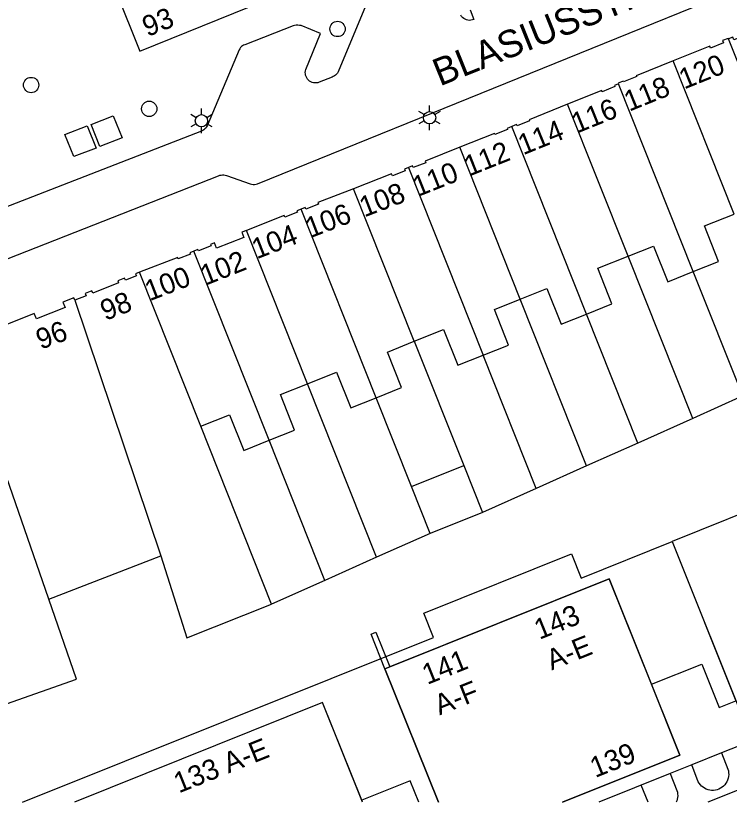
# Model space of a CAD drawing. Extents: x 122462 to 123306, y 485548 to 486417.
# Drawn here: x 122615.4 to 122667.6, y 485548.3 to 485605.8 of the extents above; entities that cross this region are included whole.
import ezdxf

# ---------------------------------------------------------------- set-up
doc = ezdxf.new("R2010")
doc.units = 0
for name, color, linetype in [('Level 1', 7, 'Continuous'), ('Level 10', 7, 'Continuous'), ('Level 11', 7, 'Continuous'), ('Level 17', 7, 'Continuous'), ('Level 19', 7, 'Continuous'), ('Level 2', 7, 'Continuous'), ('Level 21', 7, 'Continuous'), ('Level 23', 7, 'Continuous'), ('Level 4', 7, 'Continuous'), ('Level 42', 7, 'Continuous'), ('Level 50', 7, 'Continuous'), ('Level 53', 7, 'Continuous'), ('Level 58', 7, 'Continuous'), ('Level 59', 7, 'Continuous')]:
    doc.layers.add(name, color=color, linetype=linetype)

msp = doc.modelspace()

# ---------------------------------------------------------------- linework, layer by layer
at = {"layer": 'Level 1'}
for p, q in [((122634.109, 485562.81), (122628.935, 485575.809)), ((122617.817, 485563.163), (122626.016, 485566.346)), ((122642.75, 485558.224), (122642.397, 485558.082)), ((122642.397, 485558.082), (122646.315, 485548.322))]:
    msp.add_line(p, q, dxfattribs=at)
for points in [[(122622.737, 485607.562), (122624.485, 485603.227), (122640.519, 485609.749), (122648.382, 485612.889)], [(122671.267, 485605.663), (122668.741, 485604.621), (122668.816, 485604.429), (122667.894, 485604.065), (122667.822, 485604.258), (122667.508, 485604.13)], [(122667.508, 485604.13), (122667.489, 485604.17), (122667.083, 485604.01), (122667.156, 485603.839), (122666.206, 485603.455), (122666.143, 485603.61), (122663.459, 485602.525)], [(122663.459, 485602.525), (122660.773, 485601.44), (122660.798, 485601.377), (122659.845, 485600.991), (122659.82, 485601.052), (122659.449, 485600.9), (122659.471, 485600.855)], [(122659.471, 485600.855), (122659.17, 485600.732), (122659.208, 485600.64), (122658.278, 485600.27), (122658.24, 485600.362), (122655.749, 485599.35)], [(122655.749, 485599.35), (122652.94, 485598.222), (122652.975, 485598.134), (122652.055, 485597.771), (122652.02, 485597.862), (122651.671, 485597.722)], [(122741.239, 485598.67), (122742.465, 485595.624), (122740.61, 485594.877), (122740.05, 485596.268), (122723.446, 485589.584), (122722.966, 485590.776), (122710.906, 485585.922), (122709.786, 485588.705), (122694.943, 485582.73), (122695.859, 485580.456), (122663.389, 485567.386), (122668.059, 485555.746)], [(122651.671, 485597.722), (122651.32, 485597.582), (122651.354, 485597.496), (122650.435, 485597.134), (122650.4, 485597.222), (122647.865, 485596.212)], [(122647.865, 485596.212), (122645.33, 485595.202), (122645.378, 485595.082), (122644.467, 485594.723), (122644.42, 485594.842), (122644.12, 485594.727)], [(122644.12, 485594.727), (122643.82, 485594.612), (122643.869, 485594.488), (122642.938, 485594.122), (122642.885, 485594.254), (122640.1, 485593.179)], [(122640.1, 485593.179), (122637.485, 485592.174), (122637.534, 485592.05), (122636.604, 485591.69), (122636.56, 485591.802), (122636.261, 485591.682)], [(122636.261, 485591.682), (122635.96, 485591.562), (122636.001, 485591.455), (122635.084, 485591.1), (122635.04, 485591.212), (122632.273, 485590.135)], [(122664.936, 485587.126), (122666.785, 485587.861), (122665.749, 485590.464), (122667.916, 485591.327)], [(122632.273, 485590.135), (122631.93, 485590.002), (122632.09, 485589.612), (122630.09, 485588.822), (122629.93, 485589.212), (122629.65, 485589.102), (122629.69, 485589.002), (122628.759, 485588.633), (122628.72, 485588.732), (122628.425, 485588.617)], [(122628.425, 485588.617), (122628.13, 485588.502), (122628.171, 485588.4), (122627.291, 485588.051), (122627.251, 485588.151), (122624.449, 485587.069)], [(122660.172, 485588.244), (122662.032, 485588.984), (122663.069, 485586.381), (122664.936, 485587.126)], [(122657.127, 485584.016), (122658.986, 485584.756), (122657.95, 485587.359), (122660.172, 485588.244)], [(122624.449, 485587.069), (122624.167, 485586.961), (122624.231, 485586.801), (122623.421, 485586.491), (122623.361, 485586.641), (122622.861, 485586.451), (122622.921, 485586.301), (122621.031, 485585.551), (122620.971, 485585.701), (122620.491, 485585.521), (122620.558, 485585.35), (122619.721, 485585.023)], [(122652.287, 485585.105), (122654.233, 485585.88), (122655.269, 485583.276), (122657.127, 485584.016)], [(122619.721, 485585.023), (122619.651, 485585.191), (122618.861, 485584.881), (122619.023, 485584.487), (122616.917, 485583.665), (122616.751, 485584.061), (122613.871, 485582.911), (122614.001, 485582.571), (122611.901, 485581.771), (122611.777, 485582.115), (122611.32, 485581.939)], [(122649.58, 485581.012), (122651.439, 485581.752), (122650.403, 485584.355), (122652.287, 485585.105)], [(122644.542, 485582.022), (122646.686, 485582.875), (122647.722, 485580.272), (122649.58, 485581.012)], [(122641.75, 485577.896), (122643.608, 485578.635), (122642.572, 485581.238), (122644.542, 485582.022)], [(122636.739, 485578.916), (122638.856, 485579.758), (122639.892, 485577.156), (122641.75, 485577.896)], [(122633.932, 485574.784), (122635.791, 485575.523), (122634.755, 485578.126), (122636.739, 485578.916)], [(122628.935, 485575.809), (122631.038, 485576.646), (122632.074, 485574.044), (122633.932, 485574.784)], [(122626.016, 485566.346), (122627.905, 485560.34), (122634.109, 485562.81)], [(122661.881, 485556.954), (122658.787, 485564.662), (122642.75, 485558.224)], [(122614.725, 485555.521), (122619.84, 485557.314), (122617.817, 485563.163)], [(122655.373, 485548.322), (122663.959, 485551.769), (122661.881, 485556.954)], [(122640.704, 485548.48), (122637.838, 485555.611), (122619.7, 485548.322)], [(122640.767, 485548.322), (122640.704, 485548.48)]]:
    msp.add_lwpolyline(points, dxfattribs=at)
at = {"layer": 'Level 10'}
for p, q in [((122667.005, 485551.925), (122664.825, 485551.055)), ((122664.825, 485551.055), (122663.253, 485550.427)), ((122663.253, 485550.427), (122658.028, 485548.322))]:
    msp.add_line(p, q, dxfattribs=at)
for points in [[(122615.901, 485548.322), (122645.937, 485560.38), (122645.227, 485562.15), (122656.029, 485566.486), (122656.739, 485564.717), (122663.389, 485567.386), (122668.934, 485553.565), (122669.34, 485553.735), (122669.402, 485553.584), (122688.763, 485561.377), (122689.007, 485560.771)], [(122646.315, 485548.322), (122642.397, 485558.082), (122658.787, 485564.662), (122663.959, 485551.769), (122655.373, 485548.322)], [(122640.766, 485548.322), (122637.838, 485555.611), (122619.7, 485548.322)], [(122669.687, 485552.996), (122669.601, 485552.961), (122667.005, 485551.925)]]:
    msp.add_lwpolyline(points, dxfattribs=at)
at = {"layer": 'Level 11'}
for p, q in [((122667.004, 485551.926), (122667.005, 485551.925)), ((122664.825, 485551.055), (122664.824, 485551.057))]:
    msp.add_line(p, q, dxfattribs=at)
for points in [[(122667.005, 485551.925), (122667.466, 485550.742), (122667.501, 485550.612), (122667.522, 485550.478), (122667.527, 485550.343), (122667.516, 485550.208), (122667.49, 485550.075), (122667.449, 485549.947), (122667.393, 485549.823), (122667.324, 485549.707), (122667.242, 485549.6), (122667.148, 485549.503), (122667.044, 485549.417), (122666.93, 485549.344), (122666.809, 485549.284), (122666.681, 485549.238), (122666.55, 485549.208), (122666.415, 485549.192), (122666.28, 485549.193), (122666.146, 485549.208), (122666.014, 485549.239), (122665.887, 485549.285), (122665.766, 485549.345), (122665.653, 485549.419), (122665.549, 485549.505), (122665.455, 485549.602), (122665.373, 485549.71), (122665.304, 485549.826), (122664.825, 485551.055)], [(122663.253, 485550.427), (122663.734, 485549.194), (122663.771, 485549.067), (122663.793, 485548.936), (122663.799, 485548.804), (122663.791, 485548.672), (122663.767, 485548.541), (122663.728, 485548.415), (122663.687, 485548.322)], [(122661.634, 485548.322), (122661.134, 485549.573)]]:
    msp.add_lwpolyline(points, dxfattribs=at)
at = {"layer": 'Level 17'}
for points in [[(122611.978, 485586.945), (122630.24, 485594.127), (122630.334, 485594.158), (122630.432, 485594.178), (122630.531, 485594.186), (122630.63, 485594.182), (122630.728, 485594.166), (122630.824, 485594.139), (122632.549, 485593.53), (122632.653, 485593.501), (122632.76, 485593.488), (122632.868, 485593.49), (122632.974, 485593.507), (122633.077, 485593.54), (122692.946, 485617.824)], [(122641.227, 485607.13), (122638.968, 485601.721), (122638.916, 485601.637), (122638.854, 485601.559), (122638.783, 485601.489), (122638.705, 485601.428), (122638.62, 485601.376), (122638.53, 485601.335), (122637.595, 485600.959), (122637.494, 485600.927), (122637.389, 485600.91), (122637.283, 485600.907), (122637.178, 485600.92), (122637.076, 485600.947), (122636.978, 485600.989), (122636.888, 485601.044), (122636.806, 485601.112), (122636.735, 485601.191), (122636.675, 485601.278), (122636.629, 485601.374), (122636.597, 485601.475), (122636.579, 485601.579), (122636.576, 485601.685), (122636.589, 485601.791), (122636.616, 485601.893), (122637.688, 485604.524), (122636.263, 485605.099), (122636.147, 485605.12), (122636.029, 485605.13), (122635.91, 485605.128), (122635.793, 485605.114), (122635.677, 485605.089), (122632.157, 485603.701), (122632.065, 485603.669), (122631.98, 485603.623), (122631.902, 485603.564), (122631.835, 485603.494), (122631.781, 485603.414), (122631.739, 485603.326), (122629.41, 485597.776), (122629.361, 485597.692), (122629.301, 485597.615), (122629.232, 485597.545), (122629.156, 485597.485), (122629.072, 485597.435), (122628.983, 485597.395), (122610.705, 485590.299)], [(122648.629, 485606.251), (122648.9, 485605.549), (122648.795, 485605.513), (122648.686, 485605.493), (122648.575, 485605.488), (122648.464, 485605.5), (122648.357, 485605.527), (122648.254, 485605.569), (122648.158, 485605.626), (122648.072, 485605.695), (122647.996, 485605.777), (122647.933, 485605.868)], [(122758.639, 485585.43), (122753.861, 485583.347), (122723.192, 485571.115), (122710.807, 485566.186), (122692.505, 485558.901), (122666.01, 485548.322)]]:
    msp.add_lwpolyline(points, dxfattribs=at)
at = {"layer": 'Level 19'}
for p, q in [((122664.893, 485576.384), (122660.172, 485588.244)), ((122668.558, 485578.027), (122664.936, 485587.126)), ((122657.142, 485572.908), (122652.287, 485585.105)), ((122660.881, 485574.585), (122657.127, 485584.016)), ((122644.542, 485582.022), (122648.156, 485572.942)), ((122653.462, 485571.258), (122649.58, 485581.012)), ((122641.789, 485566.23), (122636.739, 485578.916)), ((122644.329, 485571.418), (122641.75, 485577.896)), ((122668.558, 485578.027), (122664.893, 485576.384)), ((122664.893, 485576.384), (122660.881, 485574.585)), ((122638.007, 485564.546), (122633.932, 485574.784)), ((122660.881, 485574.585), (122657.142, 485572.908)), ((122657.142, 485572.908), (122653.462, 485571.258)), ((122653.462, 485571.258), (122649.529, 485569.495)), ((122645.7, 485567.972), (122641.789, 485566.23)), ((122641.789, 485566.23), (122638.007, 485564.546)), ((122638.007, 485564.546), (122634.109, 485562.81))]:
    msp.add_line(p, q, dxfattribs=at)
at = {"layer": 'Level 2'}
for p, q in [((122644.329, 485571.418), (122648.156, 485572.942)), ((122648.156, 485572.942), (122649.529, 485569.495)), ((122645.7, 485567.972), (122644.329, 485571.418)), ((122649.529, 485569.495), (122645.7, 485567.972))]:
    msp.add_line(p, q, dxfattribs=at)
at = {"layer": 'Level 21'}
msp.add_lwpolyline([(122642.397, 485558.082), (122641.384, 485560.607), (122641.737, 485560.749), (122642.75, 485558.224)], dxfattribs=at)
at = {"layer": 'Level 23'}
for points in [[(122661.881, 485556.954), (122665.552, 485558.426), (122666.825, 485555.251), (122668.059, 485555.746)], [(122644.871, 485548.322), (122644.238, 485549.899), (122640.704, 485548.48)]]:
    msp.add_lwpolyline(points, dxfattribs=at)
at = {"layer": 'Level 4'}
for p, q in [((122673.002, 485590.337), (122667.508, 485604.13)), ((122667.916, 485591.327), (122663.459, 485602.525)), ((122664.936, 485587.126), (122659.471, 485600.855)), ((122660.172, 485588.244), (122655.749, 485599.35)), ((122657.127, 485584.016), (122651.671, 485597.722)), ((122652.287, 485585.105), (122647.865, 485596.212)), ((122644.12, 485594.727), (122649.58, 485581.012)), ((122644.542, 485582.022), (122640.1, 485593.179)), ((122641.75, 485577.896), (122636.261, 485591.682)), ((122636.739, 485578.916), (122632.273, 485590.135)), ((122633.932, 485574.784), (122628.425, 485588.617)), ((122628.935, 485575.809), (122624.449, 485587.069)), ((122619.721, 485585.023), (122626.016, 485566.346)), ((122617.817, 485563.163), (122611.32, 485581.939))]:
    msp.add_line(p, q, dxfattribs=at)
at = {"layer": 'Level 42'}
for points in [[(122621.564, 485596.263), (122620.908, 485597.876), (122622.54, 485598.509), (122623.195, 485596.897), (122621.564, 485596.263)], [(122619.662, 485595.525), (122619.006, 485597.137), (122620.619, 485597.763), (122621.275, 485596.151), (122619.662, 485595.525)]]:
    msp.add_lwpolyline(points, dxfattribs=at)
at = {"layer": 'Level 50'}
for p, q in [((122628.981, 485598.597), (122628.981, 485599.047)), ((122645.272, 485598.593), (122644.882, 485598.818)), ((122645.662, 485598.818), (122645.662, 485599.268)), ((122646.441, 485598.818), (122646.051, 485598.593)), ((122628.591, 485598.372), (122628.201, 485598.597)), ((122629.76, 485598.597), (122629.37, 485598.372)), ((122628.591, 485597.922), (122628.201, 485597.697)), ((122628.981, 485597.247), (122628.981, 485597.697)), ((122629.76, 485597.697), (122629.37, 485597.922)), ((122645.272, 485598.143), (122644.882, 485597.918)), ((122645.662, 485597.468), (122645.662, 485597.918)), ((122646.441, 485597.918), (122646.051, 485598.143))]:
    msp.add_line(p, q, dxfattribs=at)
for centre in [(122645.662, 485598.368), (122628.981, 485598.147)]:
    msp.add_circle(centre, 0.45, dxfattribs=at)
at = {"layer": 'Level 53'}
for centre in [(122638.933, 485604.855), (122616.529, 485600.759), (122625.161, 485599.018)]:
    msp.add_circle(centre, 0.56, dxfattribs=at)

# ---------------------------------------------------------------- texts
at = {"layer": 'Level 58'}
for s, rotation, p in [('93', 22.01439, (122625.038, 485604.26)), ('120', 22.00348, (122664.271, 485600.426)), ('118', 22.00348, (122660.256, 485598.804)), ('116', 21.98755, (122656.41, 485597.197)), ('114', 21.98755, (122652.502, 485595.619)), ('112', 21.72343, (122648.56, 485594.067)), ('110', 21.72343, (122644.787, 485592.565)), ('108', 21.06594, (122640.889, 485591.074)), ('106', 21.06594, (122636.943, 485589.554)), ('104', 21.25939, (122633.026, 485588.013)), ('102', 21.55402, (122629.276, 485586.082)), ('100', 21.09973, (122625.199, 485584.948)), ('98', 21.21363, (122621.954, 485583.506)), ('96', 20.36594, (122617.232, 485581.398)), ('143', 21.8737, (122653.686, 485560.189)), ('A-E', 21.8737, (122654.576, 485557.95)), ('141', 21.8737, (122645.491, 485556.899)), ('A-F', 21.8737, (122646.386, 485554.662)), ('133 A-E', 21.89331, (122627.332, 485548.966)), ('139', 21.87848, (122657.767, 485550.092))]:
    msp.add_text(s, height=1.5, rotation=rotation, dxfattribs=at).set_placement(p)
at = {"layer": 'Level 59'}
msp.add_text('BLASIUSSTRAAT', height=2, rotation=21.91205, dxfattribs=at).set_placement((122646.409, 485600.648))

doc.saveas('drawing.dxf')
